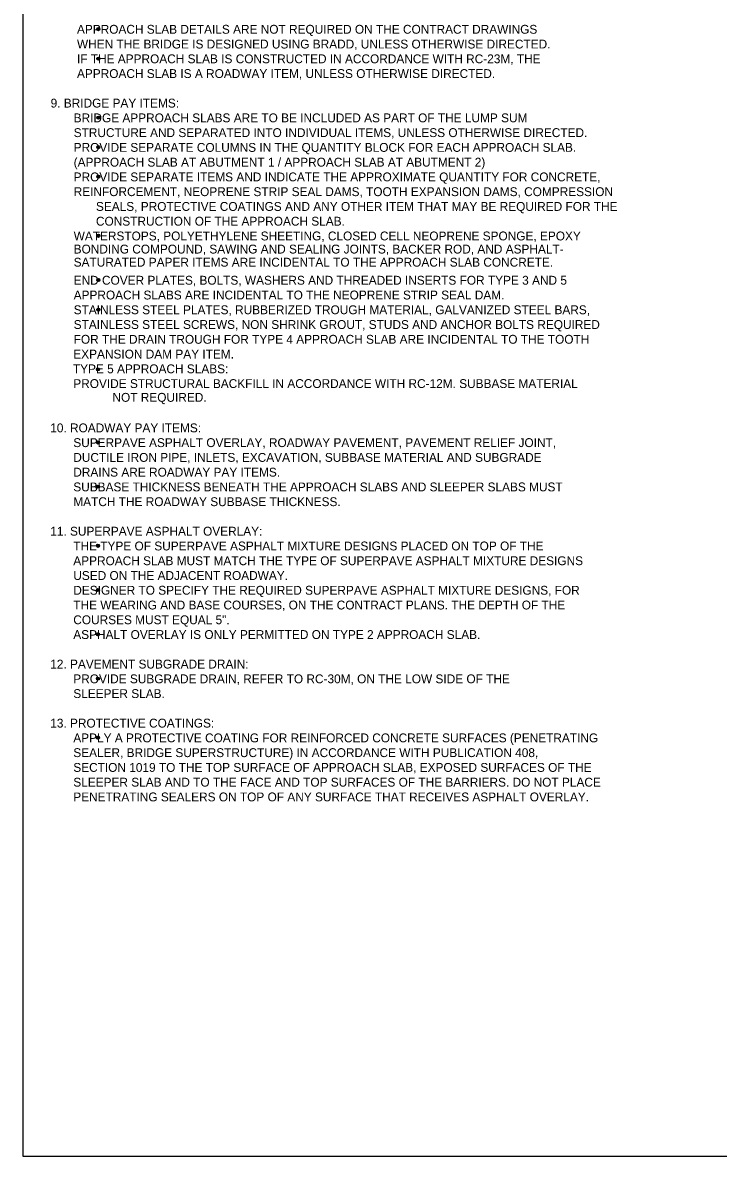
# Model space of a CAD drawing. Extents: x 636530 to 644067, y 294168 to 299122.
# Drawn here: x 639046.8 to 639282.2, y 298341.5 to 298725.4 of the extents above; entities that cross this region are included whole.
import ezdxf

# ---------------------------------------------------------------- set-up
doc = ezdxf.new("R2010")
doc.units = 0
doc.layers.add('1', color=7, linetype='Continuous')

msp = doc.modelspace()

# ---------------------------------------------------------------- linework, layer by layer
at = {"layer": '1'}
for p, q in [((639046.78, 298905.48), (639046.78, 298341.48)), ((639046.78, 298341.48), (639832.78, 298341.48))]:
    msp.add_line(p, q, dxfattribs=at)
for centre, radius in [((639072.39, 298723.27), 0.533), ((639072.39, 298723.27), 0.4), ((639072.39, 298723.27), 0.267), ((639072.39, 298723.27), 0.133), ((639072.39, 298713.27), 0.533), ((639072.39, 298713.27), 0.4), ((639072.39, 298713.27), 0.267), ((639072.39, 298713.27), 0.133), ((639072.39, 298693.27), 0.533), ((639072.39, 298693.27), 0.4), ((639072.39, 298693.27), 0.267), ((639072.39, 298693.27), 0.133), ((639072.39, 298683.27), 0.533), ((639072.39, 298683.27), 0.4), ((639072.39, 298683.27), 0.267), ((639072.39, 298683.27), 0.133), ((639072.39, 298673.27), 0.533), ((639072.39, 298673.27), 0.4), ((639072.39, 298673.27), 0.267), ((639072.39, 298673.27), 0.133), ((639072.39, 298653.27), 0.533), ((639072.39, 298653.27), 0.4), ((639072.39, 298653.27), 0.267), ((639072.39, 298653.27), 0.133), ((639072.39, 298638.27), 0.533), ((639072.39, 298638.27), 0.4), ((639072.39, 298638.27), 0.267), ((639072.39, 298638.27), 0.133), ((639072.39, 298628.27), 0.533), ((639072.39, 298628.27), 0.4), ((639072.39, 298628.27), 0.267), ((639072.39, 298628.27), 0.133), ((639072.26, 298608.04), 0.533), ((639072.26, 298608.04), 0.4), ((639072.26, 298608.04), 0.267), ((639072.26, 298608.04), 0.133), ((639072.26, 298583.27), 0.533), ((639072.26, 298583.27), 0.4), ((639072.26, 298583.27), 0.267), ((639072.26, 298583.27), 0.133), ((639072.26, 298568.27), 0.533), ((639072.26, 298568.27), 0.4), ((639072.26, 298568.27), 0.267), ((639072.26, 298568.27), 0.133), ((639072.26, 298548.27), 0.533), ((639072.26, 298548.27), 0.4), ((639072.26, 298548.27), 0.267), ((639072.26, 298548.27), 0.133), ((639072.26, 298533.27), 0.533), ((639072.26, 298533.27), 0.4), ((639072.26, 298533.27), 0.267), ((639072.26, 298533.27), 0.133), ((639072.26, 298518.27), 0.533), ((639072.26, 298518.27), 0.4), ((639072.26, 298518.27), 0.267), ((639072.26, 298518.27), 0.133), ((639072.26, 298503.27), 0.533), ((639072.26, 298503.27), 0.4), ((639072.26, 298503.27), 0.267), ((639072.26, 298503.27), 0.133), ((639072.26, 298483.27), 0.533), ((639072.26, 298483.27), 0.4), ((639072.26, 298483.27), 0.267), ((639072.26, 298483.27), 0.133)]:
    msp.add_circle(centre, radius, dxfattribs=at)

# ---------------------------------------------------------------- texts
for s, p in [('        APPROACH SLAB DETAILS ARE NOT REQUIRED ON THE CONTRACT DRAWINGS', (639056.24, 298721.7)), ('        WHEN THE BRIDGE IS DESIGNED USING BRADD, UNLESS OTHERWISE DIRECTED.', (639056.24, 298716.7)), ('        IF THE APPROACH SLAB IS CONSTRUCTED IN ACCORDANCE WITH RC-23M, THE', (639056.24, 298711.7)), ('        APPROACH SLAB IS A ROADWAY ITEM, UNLESS OTHERWISE DIRECTED.', (639056.24, 298706.7)), ('9. BRIDGE PAY ITEMS:', (639056.24, 298696.7)), ('       BRIDGE APPROACH SLABS ARE TO BE INCLUDED AS PART OF THE LUMP SUM', (639056.24, 298691.7)), ('       STRUCTURE AND SEPARATED INTO INDIVIDUAL ITEMS, UNLESS OTHERWISE DIRECTED.', (639056.24, 298686.7)), ('       PROVIDE SEPARATE COLUMNS IN THE QUANTITY BLOCK FOR EACH APPROACH SLAB.', (639056.24, 298681.7)), ('       (APPROACH SLAB AT ABUTMENT 1 / APPROACH SLAB AT ABUTMENT 2)', (639056.24, 298676.7)), ('       PROVIDE SEPARATE ITEMS AND INDICATE THE APPROXIMATE QUANTITY FOR CONCRETE,', (639056.24, 298671.7)), ('       REINFORCEMENT, NEOPRENE STRIP SEAL DAMS, TOOTH EXPANSION DAMS, COMPRESSION', (639056.24, 298666.7)), ('   SEALS, PROTECTIVE COATINGS AND ANY OTHER ITEM THAT MAY BE REQUIRED FOR THE', (639068.24, 298661.7)), ('   CONSTRUCTION OF THE APPROACH SLAB.', (639068.24, 298656.7)), ('       WATERSTOPS, POLYETHYLENE SHEETING, CLOSED CELL NEOPRENE SPONGE, EPOXY ', (639056.24, 298651.7)), ('       BONDING COMPOUND, SAWING AND SEALING JOINTS, BACKER ROD, AND ASPHALT-', (639056.24, 298647.26)), ('       SATURATED PAPER ITEMS ARE INCIDENTAL TO THE APPROACH SLAB CONCRETE.', (639056.24, 298642.82)), ('       END COVER PLATES, BOLTS, WASHERS AND THREADED INSERTS FOR TYPE 3 AND 5', (639056.24, 298636.7)), ('       APPROACH SLABS ARE INCIDENTAL TO THE NEOPRENE STRIP SEAL DAM.', (639056.24, 298631.7)), ('       STAINLESS STEEL PLATES, RUBBERIZED TROUGH MATERIAL, GALVANIZED STEEL BARS,', (639056.24, 298626.7)), ('       STAINLESS STEEL SCREWS, NON SHRINK GROUT, STUDS AND ANCHOR BOLTS REQUIRED', (639056.24, 298621.7)), ('       FOR THE DRAIN TROUGH FOR TYPE 4 APPROACH SLAB ARE INCIDENTAL TO THE TOOTH', (639056.24, 298616.7)), ('       EXPANSION DAM PAY ITEM.', (639056.11, 298611.7)), ('       TYPE 5 APPROACH SLABS:', (639055.98, 298606.7)), ('       PROVIDE STRUCTURAL BACKFILL IN ACCORDANCE WITH RC-12M. SUBBASE MATERIAL', (639056.11, 298601.7)), ('NOT REQUIRED.', (639077.17, 298597.04)), ('10. ROADWAY PAY ITEMS:', (639056.11, 298586.7)), ('       SUPERPAVE ASPHALT OVERLAY, ROADWAY PAVEMENT, PAVEMENT RELIEF JOINT,', (639056.11, 298581.7)), ('       DUCTILE IRON PIPE, INLETS, EXCAVATION, SUBBASE MATERIAL AND SUBGRADE', (639056.11, 298576.7)), ('       DRAINS ARE ROADWAY PAY ITEMS.', (639056.11, 298571.7)), ('       SUBBASE THICKNESS BENEATH THE APPROACH SLABS AND SLEEPER SLABS MUST', (639056.11, 298566.7)), ('       MATCH THE ROADWAY SUBBASE THICKNESS.', (639056.11, 298561.7)), ('11. SUPERPAVE ASPHALT OVERLAY:', (639056.11, 298551.7)), ('       THE TYPE OF SUPERPAVE ASPHALT MIXTURE DESIGNS PLACED ON TOP OF THE', (639056.11, 298546.7)), ('       APPROACH SLAB MUST MATCH THE TYPE OF SUPERPAVE ASPHALT MIXTURE DESIGNS', (639056.11, 298541.7)), ('       USED ON THE ADJACENT ROADWAY.', (639056.11, 298536.7)), ('       DESIGNER TO SPECIFY THE REQUIRED SUPERPAVE ASPHALT MIXTURE DESIGNS, FOR', (639056.11, 298531.7)), ('       THE WEARING AND BASE COURSES, ON THE CONTRACT PLANS. THE DEPTH OF THE', (639056.11, 298526.7)), ('       COURSES MUST EQUAL 5".', (639056.11, 298521.7)), ('       ASPHALT OVERLAY IS ONLY PERMITTED ON TYPE 2 APPROACH SLAB.', (639056.11, 298516.7)), ('12. PAVEMENT SUBGRADE DRAIN:', (639056.11, 298506.7)), ('       PROVIDE SUBGRADE DRAIN, REFER TO RC-30M, ON THE LOW SIDE OF THE', (639056.11, 298501.7)), ('       SLEEPER SLAB.', (639056.11, 298496.7)), ('13. PROTECTIVE COATINGS:', (639056.11, 298486.7)), ('       APPLY A PROTECTIVE COATING FOR REINFORCED CONCRETE SURFACES (PENETRATING', (639056.11, 298481.7)), ('       SEALER, BRIDGE SUPERSTRUCTURE) IN ACCORDANCE WITH PUBLICATION 408,', (639056.11, 298476.7)), ('       SECTION 1019 TO THE TOP SURFACE OF APPROACH SLAB, EXPOSED SURFACES OF THE', (639056.11, 298471.7)), ('       SLEEPER SLAB AND TO THE FACE AND TOP SURFACES OF THE BARRIERS. DO NOT PLACE', (639056.11, 298466.7)), ('       PENETRATING SEALERS ON TOP OF ANY SURFACE THAT RECEIVES ASPHALT OVERLAY.', (639056.11, 298461.7))]:
    msp.add_text(s, height=3, dxfattribs=at).set_placement(p)

doc.saveas('drawing.dxf')
